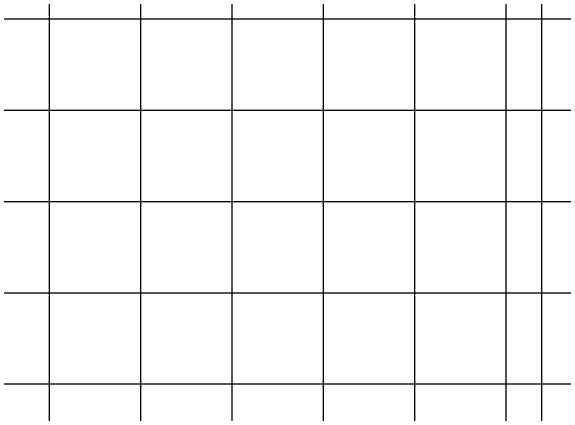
# Model space of a CAD drawing. Extents: x 1797809 to 2198143, y 249608 to 1237864.
# Drawn here: x 2194648.84 to 2194660.95, y 1237194.45 to 1237203.28 of the extents above; entities that cross this region are included whole.
import ezdxf

# ---------------------------------------------------------------- set-up
doc = ezdxf.new("R2010")
doc.units = 0
doc.layers.add('3', color=7, linetype='Continuous')
doc.layers.add('GSSHT', color=7, linetype='Continuous')

msp = doc.modelspace()

# ---------------------------------------------------------------- linework, layer by layer
at = {"layer": '3'}
msp.add_line((2194660.459, 1237205.876), (2194660.459, 1237188.876), dxfattribs=at)
at = {"layer": 'GSSHT'}
for p, q in [((2194649.688, 1237163.106), (2194649.688, 1237223.106)), ((2194651.688, 1237163.106), (2194651.688, 1237223.106)), ((2194653.688, 1237163.106), (2194653.688, 1237223.106)), ((2194655.688, 1237163.106), (2194655.688, 1237223.106)), ((2194657.688, 1237163.106), (2194657.688, 1237223.106)), ((2194659.688, 1237163.106), (2194659.688, 1237223.106)), ((2194547.688, 1237203.106), (2194677.688, 1237203.106)), ((2194547.688, 1237201.106), (2194677.688, 1237201.106)), ((2194547.688, 1237199.106), (2194677.688, 1237199.106)), ((2194547.688, 1237197.106), (2194677.688, 1237197.106)), ((2194547.688, 1237195.106), (2194677.688, 1237195.106))]:
    msp.add_line(p, q, dxfattribs=at)

doc.saveas('drawing.dxf')
